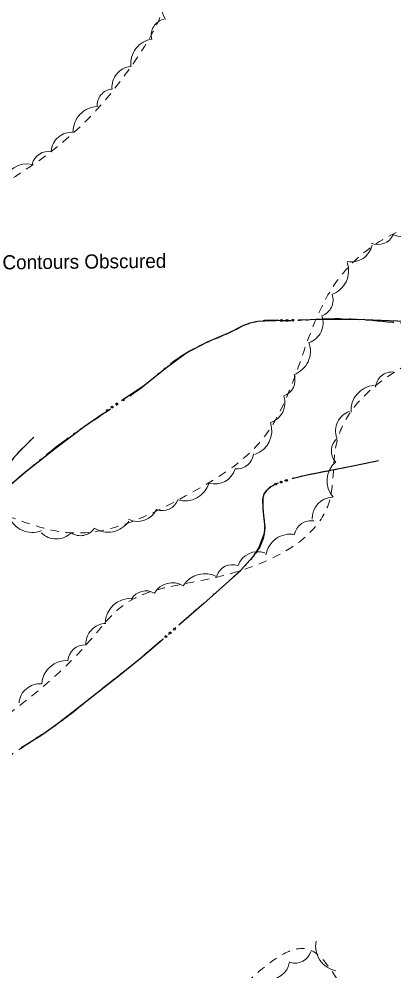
# Model space of a CAD drawing. Extents: x 2362213 to 2366494, y 6968794 to 6978110.
# Drawn here: x 2364648.6 to 2364776, y 6970496.6 to 6970819.7 of the extents above; entities that cross this region are included whole.
import ezdxf

# ---------------------------------------------------------------- set-up
doc = ezdxf.new("R2010")
doc.units = 0
doc.header["$LTSCALE"] = 1.9
doc.linetypes.add('DASH_DOUBLE_DOT', pattern=[9.2, 5, -1.2, 0.3, -1.2, 0.3, -1.2])
doc.linetypes.add('SHORT_DASHED', pattern=[2.7, 1.5, -1.2])
for name, color, linetype, lineweight in [('25', 7, 'Continuous', 25), ('29', 7, 'Continuous', 13), ('31', 7, 'Continuous', 25), ('32', 7, 'Continuous', 25)]:
    doc.layers.add(name, color=color, linetype=linetype, lineweight=lineweight)

msp = doc.modelspace()

# ---------------------------------------------------------------- linework, layer by layer
at = {"layer": '25'}
for points in [[(2364683.441, 6970690.175), (2364691.29, 6970695.5), (2364698.208, 6970701.006), (2364705.308, 6970706.304), (2364712.583, 6970710.054), (2364720.102, 6970713.305), (2364724.79, 6970715.6), (2364727.181, 6970716.573), (2364729.676, 6970717.157), (2364734.494, 6970717.353), (2364735.744, 6970717.345)], [(2364743.583, 6970717.539), (2364744.762, 6970717.59), (2364750.211, 6970717.802), (2364756.73, 6970717.844), (2364763.262, 6970717.797), (2364777.227, 6970717.24), (2364791.192, 6970716.793), (2364796.676, 6970717.475), (2364803.134, 6970719.746)], [(2364629.914, 6970648.564), (2364636.603, 6970653.948), (2364644.004, 6970660.237), (2364651.424, 6970666.489), (2364661.013, 6970674.061), (2364670.773, 6970681.414), (2364676.983, 6970685.723)], [(2364770.759, 6970669.766), (2364766.388, 6970668.834), (2364762.016, 6970667.913), (2364753.991, 6970666.306), (2364745.966, 6970664.74), (2364741.796, 6970663.739), (2364741.397, 6970663.625)], [(2364734.061, 6970660.926), (2364733.753, 6970660.733), (2364732.623, 6970659.692), (2364731.816, 6970658.345), (2364731.478, 6970657.081), (2364731.406, 6970655.19), (2364731.464, 6970653.301), (2364731.903, 6970649.165), (2364732.073, 6970647.096), (2364731.873, 6970645.034), (2364730.068, 6970640.316), (2364727.998, 6970637.117), (2364724.159, 6970632.79), (2364719.927, 6970628.88), (2364711.358, 6970621.328), (2364702.848, 6970613.887)], [(2364696.948, 6970608.72), (2364696.591, 6970608.407), (2364690.381, 6970603.057), (2364682.689, 6970596.843), (2364674.907, 6970590.75), (2364668.028, 6970585.344), (2364661.129, 6970579.978), (2364656.311, 6970576.582), (2364651.26, 6970573.393), (2364649.331, 6970572.324)]]:
    msp.add_lwpolyline(points, dxfattribs=at)
for centre in [(2364737.746, 6970717.343), (2364739.666, 6970717.354), (2364741.584, 6970717.443), (2364680.207, 6970687.957), (2364681.79, 6970689.044), (2364678.629, 6970686.863), (2364735.834, 6970661.862), (2364737.64, 6970662.511), (2364739.481, 6970663.057), (2364698.465, 6970610.043), (2364699.909, 6970611.308), (2364701.353, 6970612.574)]:
    msp.add_circle(centre, 0.3, dxfattribs=at)
at = {"layer": '25', "linetype": 'DASH_DOUBLE_DOT'}
for points in [[(2364482.891, 6970556.82), (2364489.199, 6970561.15), (2364517.788, 6970579.273), (2364539.624, 6970595.541), (2364563.069, 6970609.905), (2364584.89, 6970623.464), (2364602.365, 6970632.611), (2364621.28, 6970642.711), (2364636.603, 6970653.948), (2364651.424, 6970666.489), (2364670.773, 6970681.414), (2364691.29, 6970695.5), (2364705.308, 6970706.304), (2364720.102, 6970713.305), (2364729.676, 6970717.157), (2364739.325, 6970717.339), (2364750.211, 6970717.802), (2364763.262, 6970717.797), (2364791.192, 6970716.793), (2364812.303, 6970724.174), (2364826.243, 6970733.617), (2364838.787, 6970747.007), (2364842.06, 6970754.03), (2364841.565, 6970758.714), (2364836.228, 6970762.554), (2364832.89, 6970765.662), (2364835.307, 6970769.025), (2364848.712, 6970783.223), (2364860.811, 6970790.739), (2364877.348, 6970799.678), (2364893.735, 6970809.373), (2364907.046, 6970817.76), (2364923.514, 6970827.568), (2364940.859, 6970836.643), (2364954.922, 6970844.648), (2364968.474, 6970854.037), (2364979.176, 6970865.36), (2364995.73, 6970877.708), (2365013.905, 6970889.852), (2365018.985, 6970892.011)], [(2364770.759, 6970669.766), (2364762.016, 6970667.913), (2364745.966, 6970664.74), (2364737.666, 6970662.519), (2364731.816, 6970658.345), (2364731.464, 6970653.301), (2364731.873, 6970645.034), (2364719.927, 6970628.88), (2364702.759, 6970613.806), (2364690.381, 6970603.057), (2364674.907, 6970590.75), (2364661.129, 6970579.978), (2364651.26, 6970573.393), (2364634.631, 6970565.995), (2364627.556, 6970567.557), (2364623.655, 6970569.68), (2364623.114, 6970578.196), (2364620.786, 6970583.294), (2364618.485, 6970582.322), (2364607.49, 6970576.437), (2364598.676, 6970566.303), (2364593.595, 6970561.184), (2364591.899, 6970553.406), (2364585.577, 6970542.067), (2364573.12, 6970532.228), (2364567.005, 6970527.428), (2364566.436, 6970522.113)]]:
    msp.add_spline(points, degree=3, dxfattribs=at)
at = {"layer": '29'}
for centre, radius, start, end in [((2364704.102, 6970823.488), 6.989, 124.29527, 214.29527), ((2364699.094, 6970814.192), 5.585, 102.9949, 192.9949), ((2364694.955, 6970804.549), 8.382, 97.38372, 187.38372), ((2364687.173, 6970796.591), 6.989, 95.28761, 185.28761), ((2364680.715, 6970790.364), 5.585, 95.28761, 185.28761), ((2364675.398, 6970781.57), 8.382, 91.72916, 181.72916), ((2364666.48, 6970774.263), 6.989, 84.99691, 174.99691), ((2364658.491, 6970769.115), 5.585, 77.33301, 167.33301), ((2364651.31, 6970762.124), 8.382, 77.33301, 167.33301), ((2364779.136, 6970754.315), 8.534, 245.74534, 335.74534), ((2364770.546, 6970748.812), 5.686, 245.74534, 335.74534), ((2364761.575, 6970744.379), 7.115, 258.25526, 348.25526), ((2364752.038, 6970734.231), 8.534, 289.29103, 19.29103), ((2364749.602, 6970724.324), 5.686, 289.29103, 19.29103), ((2364744.77, 6970716.528), 7.115, 289.78743, 19.78743), ((2364739.062, 6970706.98), 8.534, 289.78743, 19.78743), ((2364736.668, 6970697.106), 5.686, 289.37085, 19.37085), ((2364775.368, 6970694.219), 5.668, 84.88834, 174.88834), ((2364769.876, 6970686.828), 8.506, 94.20441, 184.20441), ((2364731.825, 6970689.422), 7.115, 288.74973, 18.74973), ((2364763.242, 6970679.835), 7.092, 109.49331, 199.49331), ((2364725.946, 6970679.979), 8.534, 288.74973, 18.74973), ((2364760.396, 6970673.043), 5.668, 130.87333, 220.87333), ((2364722.627, 6970672.671), 5.686, 264.22711, 354.22711), ((2364761.771, 6970662.968), 8.506, 130.87333, 220.87333), ((2364715.219, 6970668.99), 7.115, 253.59036, 343.59036), ((2364704.974, 6970664.656), 8.534, 253.59036, 343.59036), ((2364697.242, 6970658.501), 5.686, 250.20206, 340.20206), ((2364755.331, 6970650.288), 7.092, 92.59407, 182.59407), ((2364688.885, 6970656.266), 7.115, 244.0841, 334.0841), ((2364653.11, 6970653.952), 8.534, 201.10475, 291.10475), ((2364678.828, 6970654.016), 8.534, 236.35324, 326.35324), ((2364747.792, 6970643.737), 5.668, 79.87714, 169.87714), ((2364669.454, 6970649.988), 5.686, 236.35324, 326.35324), ((2364661.27, 6970650.296), 7.115, 224.71424, 314.71424), ((2364740.828, 6970636.327), 8.506, 79.87714, 169.87714), ((2364729.695, 6970631.796), 7.092, 70.48769, 160.48769), ((2364721.096, 6970628.808), 5.668, 70.48769, 160.48769), ((2364711.67, 6970622.914), 8.506, 59.46793, 149.46793), ((2364700.715, 6970621.217), 7.092, 59.46793, 149.46793), ((2364686.41, 6970614.484), 8.506, 88.06977, 178.06977), ((2364691.703, 6970619.928), 5.668, 59.46793, 149.46793), ((2364678.404, 6970607.46), 7.092, 92.13471, 182.13471), ((2364670.885, 6970601.583), 5.668, 86.39031, 176.39031), ((2364664.806, 6970593.431), 8.506, 86.39031, 176.39031), ((2364655.678, 6970586.954), 7.092, 85.24922, 175.24922), ((2364757.877, 6970504.966), 8.506, 168.68823, 258.68823), ((2364742.299, 6970504.814), 5.668, 253.55946, 343.55946), ((2364733.493, 6970500.689), 7.092, 261.44384, 351.44384)]:
    msp.add_arc(centre, radius, start, end, dxfattribs=at)
at = {"layer": '29', "linetype": 'SHORT_DASHED'}
for points in [[(2364482.797, 6970610.891), (2364491.851, 6970614.577), (2364499.181, 6970623.098), (2364502.659, 6970639.061), (2364521.349, 6970653.91), (2364537.929, 6970655.978), (2364553.09, 6970664.433), (2364563.76, 6970701.216), (2364580.367, 6970716.205), (2364615.915, 6970746.135), (2364657.45, 6970773.112), (2364687.332, 6970804.488), (2364698.188, 6970835.412), (2364668.499, 6970850.93), (2364633.617, 6970851.998), (2364600.666, 6970867.696), (2364582.677, 6970907.316), (2364575.266, 6970951.688), (2364576.447, 6970998.791), (2364578.21, 6971043.58), (2364578.628, 6971059.544), (2364577.699, 6971075.187)], [(2365019.121, 6970881.93), (2364996.688, 6970869.457), (2364960.276, 6970851.639), (2364929.02, 6970825.84), (2364896.367, 6970797.759), (2364866.083, 6970780.039), (2364824.589, 6970756.132), (2364789.579, 6970751.739), (2364758.069, 6970732.678), (2364744.059, 6970703.253), (2364731.347, 6970677.121), (2364705.16, 6970657.801), (2364666.248, 6970645.26), (2364623.645, 6970656.834), (2364578.525, 6970639.873), (2364554.47, 6970611.914), (2364537.05, 6970588.597), (2364522.908, 6970574.22), (2364506.784, 6970570.287), (2364482.866, 6970573.149)], [(2365019.344, 6970741.976), (2365013.583, 6970748.262), (2365003.35, 6970744.224), (2364989.177, 6970735.179), (2364981.124, 6970725.912), (2364978.952, 6970711.4), (2364989.669, 6970697.142), (2365002.522, 6970686.285), (2365003.085, 6970672.298), (2364993.278, 6970662.614), (2364980.234, 6970648.13), (2364962.83, 6970612.932), (2364946.985, 6970580.76), (2364933.414, 6970542.959), (2364930.334, 6970505.147), (2364923.417, 6970477.53), (2364897.761, 6970466.516), (2364866.188, 6970470.776), (2364836.123, 6970473.349), (2364795.817, 6970475.796), (2364767.656, 6970480.077), (2364748.092, 6970503.421), (2364708.874, 6970477.837), (2364679.431, 6970464.306), (2364646.865, 6970444.886), (2364624.431, 6970430.481), (2364612.969, 6970400.141), (2364604.826, 6970354.251), (2364605.553, 6970317.806), (2364606.592, 6970290.644), (2364601.528, 6970267.945), (2364588.81, 6970268.694), (2364579.544, 6970276.606), (2364580.363, 6970312.406), (2364581.871, 6970360.932), (2364581.995, 6970404.655), (2364573.318, 6970428.424), (2364549.103, 6970435.154), (2364543.286, 6970441.098), (2364535.306, 6970454.743), (2364525.155, 6970470.518), (2364519.677, 6970490.277), (2364530.681, 6970517.193), (2364547.703, 6970543.275), (2364568.076, 6970553.571), (2364584.707, 6970547.148), (2364614.664, 6970561.425), (2364638.924, 6970579.316), (2364671.914, 6970607.812), (2364684.38, 6970620.921), (2364713.797, 6970629.752), (2364754.136, 6970656.387), (2364756.635, 6970676.392), (2364760.896, 6970685.742), (2364783.651, 6970704.25), (2364813.03, 6970713.99), (2364839.877, 6970707.106), (2364862.329, 6970704.859), (2364897.161, 6970715.382), (2364909.564, 6970730.761), (2364927.94, 6970754.397), (2364941.131, 6970774.483), (2364947.076, 6970797.082), (2364974.605, 6970816.044), (2364994.111, 6970824.041), (2365019.18, 6970841.1)]]:
    msp.add_spline(points, degree=3, dxfattribs=at)
at = {"layer": '32'}
msp.add_lwpolyline([(2364653.618, 6970677.731), (2364652.805, 6970676.963), (2364652.002, 6970676.185), (2364649.388, 6970673.52), (2364646.834, 6970670.796), (2364644.433, 6970667.643), (2364644.236, 6970667.381)], dxfattribs=at)
at = {"layer": '32', "linetype": 'SHORT_DASHED'}
msp.add_spline([(2364653.618, 6970677.731), (2364652.002, 6970676.185), (2364646.834, 6970670.796), (2364642.023, 6970664.48), (2364635.852, 6970659.401), (2364628.819, 6970655.364), (2364620.062, 6970649.82), (2364608.965, 6970643.104), (2364601.094, 6970640.068), (2364594.451, 6970637.165), (2364584.489, 6970632.04), (2364573.378, 6970624.834), (2364554.721, 6970612.915), (2364546.202, 6970606.425), (2364536.357, 6970600.491), (2364527.521, 6970594.915), (2364518.42, 6970588.509), (2364512.227, 6970584.65), (2364503.628, 6970579.378), (2364499.267, 6970576.296), (2364494.324, 6970572.218), (2364488.635, 6970569.974), (2364482.869, 6970568.639)], degree=3, dxfattribs=at)

# ---------------------------------------------------------------- texts
at = {"layer": '31'}
msp.add_text('Contours Obscured', height=4.8, rotation=0.546, dxfattribs=at).set_placement((2364642.995, 6970734.692))

doc.saveas('drawing.dxf')
